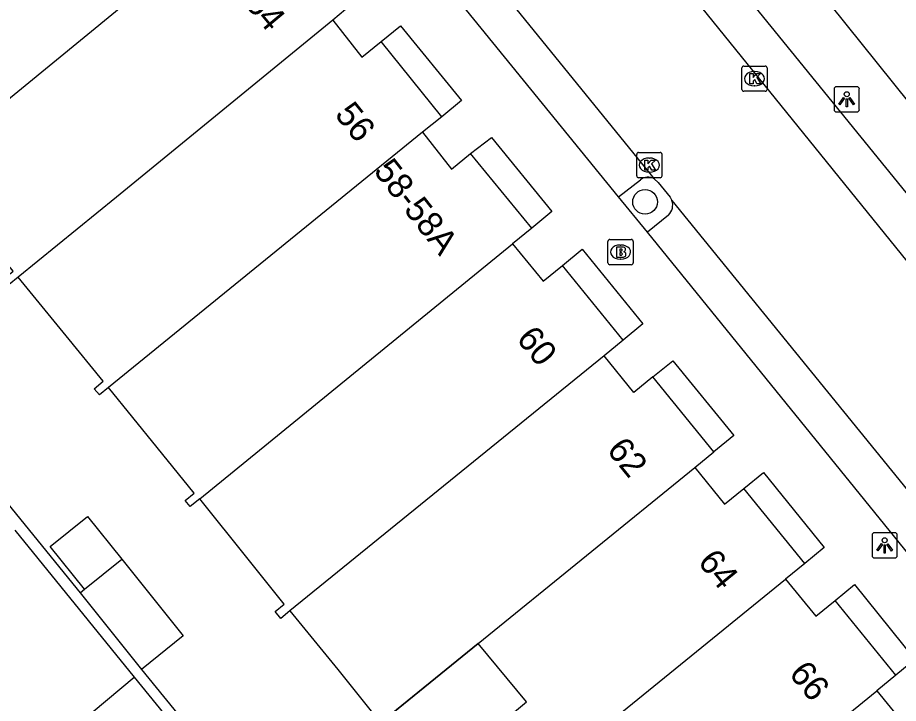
# Model space of a CAD drawing. Extents: x 161772 to 163123, y 383092 to 383917.
# Drawn here: x 162185.56 to 162220.42, y 383232.32 to 383259.47 of the extents above; entities that cross this region are included whole.
import ezdxf

# ---------------------------------------------------------------- set-up
doc = ezdxf.new("R2010")
doc.units = 0
for name, color, linetype in [('IMGEO_Boom', 7, 'Continuous'), ('IMGEO_Brandkraan', 7, 'Continuous'), ('IMGEO_Groenvoorziening', 7, 'Continuous'), ('IMGEO_Kolk', 7, 'Continuous'), ('IMGEO_Lichtpunt', 7, 'Continuous'), ('IMGEO_Pand', 7, 'Continuous'), ('IMGEO_Pand_nummerreeks', 7, 'Continuous'), ('IMGEO_Pand_overbouw', 7, 'Continuous'), ('IMGEO_Parkeervlak_open', 7, 'Continuous'), ('IMGEO_Rijbaan_lokaal_open', 7, 'Continuous'), ('IMGEO_Voetpad_open', 7, 'Continuous')]:
    doc.layers.add(name, color=color, linetype=linetype)

msp = doc.modelspace()

# ---------------------------------------------------------------- linework, layer by layer
at = {"layer": 'IMGEO_Boom'}
msp.add_circle((162210.392, 383252.172), 0.489, dxfattribs=at)
at = {"layer": 'IMGEO_Brandkraan'}
for p, q in [((162208.919, 383249.757), (162208.919, 383250.609)), ((162208.994, 383250.683), (162209.846, 383250.683)), ((162209.92, 383250.609), (162209.92, 383249.757)), ((162209.407, 383250.463), (162209.432, 383250.463)), ((162209.43, 383249.903), (162209.405, 383249.903)), ((162209.846, 383249.683), (162208.994, 383249.683))]:
    msp.add_line(p, q, dxfattribs=at)
for points in [[(162208.919, 383249.757), (162208.919, 383250.609)], [(162208.994, 383250.683), (162209.846, 383250.683)], [(162209.92, 383250.609), (162209.92, 383249.757)], [(162209.267, 383250.383), (162209.267, 383249.983), (162209.48, 383249.983)], [(162209.498, 383250.383), (162209.267, 383250.383)], [(162209.446, 383250.302), (162209.392, 383250.302), (162209.392, 383250.226)], [(162209.392, 383250.226), (162209.445, 383250.226)], [(162209.454, 383250.15), (162209.392, 383250.15), (162209.392, 383250.069)], [(162209.392, 383250.069), (162209.454, 383250.069)], [(162209.846, 383249.683), (162208.994, 383249.683)]]:
    msp.add_lwpolyline(points, dxfattribs=at)
for centre, radius, start, end in [((162208.996, 383250.607), 0.0765, 91.552, 178.448), ((162208.996, 383250.607), 0.0765, 91.552, 178.448), ((162209.844, 383250.607), 0.0765, 1.552, 88.448), ((162209.844, 383250.607), 0.0765, 1.552, 88.448), ((162209.447, 383250.264), 0.0379, 267.8285, 90.9355), ((162209.502, 383250.238), 0.145, 59.4692, 91.5367), ((162209.527, 383250.285), 0.0922, 285.5137, 58.1501), ((162209.532, 383250.093), 0.105, 301.3115, 78.989), ((162209.455, 383250.109), 0.0404, 269.8759, 90.5077), ((162209.486, 383250.234), 0.251, 268.6676, 293.5347), ((162208.996, 383249.759), 0.0765, 181.552, 268.448), ((162208.996, 383249.759), 0.0765, 181.552, 268.448), ((162209.844, 383249.759), 0.0765, 271.552, 358.448), ((162209.844, 383249.759), 0.0765, 271.552, 358.448)]:
    msp.add_arc(centre, radius, start, end, dxfattribs=at)
for centre, major_axis, ratio, start_param, end_param in [((162209.406, 383250.183), (-0.387, 0.002), 0.722429, 4.712389, 7.853982), ((162209.431, 383250.183), (-0.39, 0.002), 0.717154, 1.570796, 4.712389)]:
    msp.add_ellipse(centre, major_axis=major_axis, ratio=ratio, start_param=start_param, end_param=end_param, dxfattribs=at)
at = {"layer": 'IMGEO_Groenvoorziening'}
for points in [[(162173.428, 383254.661), (162188.03, 383236.697)], [(162190.459, 383233.659), (162204.929, 383215.895)]]:
    msp.add_lwpolyline(points, dxfattribs=at)
at = {"layer": 'IMGEO_Kolk'}
for p, q in [((162214.296, 383257.552), (162215.148, 383257.552)), ((162214.221, 383256.626), (162214.221, 383257.478)), ((162214.709, 383257.332), (162214.734, 383257.332)), ((162215.222, 383257.478), (162215.222, 383256.626)), ((162215.148, 383256.552), (162214.296, 383256.552)), ((162214.732, 383256.772), (162214.707, 383256.772)), ((162210.06, 383253.202), (162210.06, 383254.054)), ((162210.135, 383254.128), (162210.987, 383254.128)), ((162211.061, 383254.054), (162211.061, 383253.202)), ((162210.548, 383253.908), (162210.573, 383253.908)), ((162210.571, 383253.348), (162210.546, 383253.348)), ((162210.987, 383253.128), (162210.135, 383253.128))]:
    msp.add_line(p, q, dxfattribs=at)
for points in [[(162214.296, 383257.552), (162215.148, 383257.552)], [(162214.221, 383256.626), (162214.221, 383257.478)], [(162214.542, 383257.252), (162214.665, 383257.252), (162214.665, 383257.101), (162214.795, 383257.252), (162214.959, 383257.252), (162214.813, 383257.101), (162214.966, 383256.852), (162214.814, 383256.852), (162214.729, 383257.016), (162214.665, 383256.949), (162214.665, 383256.852), (162214.542, 383256.852), (162214.542, 383257.252)], [(162215.222, 383257.478), (162215.222, 383256.626)], [(162215.148, 383256.552), (162214.296, 383256.552)], [(162210.06, 383253.202), (162210.06, 383254.054)], [(162210.135, 383254.128), (162210.987, 383254.128)], [(162211.061, 383254.054), (162211.061, 383253.202)], [(162210.381, 383253.828), (162210.504, 383253.828), (162210.504, 383253.677), (162210.634, 383253.828), (162210.798, 383253.828), (162210.652, 383253.677), (162210.805, 383253.428), (162210.653, 383253.428), (162210.568, 383253.592), (162210.504, 383253.525), (162210.504, 383253.428), (162210.381, 383253.428), (162210.381, 383253.828)], [(162210.987, 383253.128), (162210.135, 383253.128)]]:
    msp.add_lwpolyline(points, dxfattribs=at)
for centre, start, end in [((162214.298, 383257.476), 91.552, 178.448), ((162214.298, 383257.476), 91.552, 178.448), ((162215.146, 383257.476), 1.552, 88.448), ((162215.146, 383257.476), 1.552, 88.448), ((162214.298, 383256.628), 181.552, 268.448), ((162214.298, 383256.628), 181.552, 268.448), ((162215.146, 383256.628), 271.552, 358.448), ((162215.146, 383256.628), 271.552, 358.448), ((162210.137, 383254.052), 91.552, 178.448), ((162210.137, 383254.052), 91.552, 178.448), ((162210.985, 383254.052), 1.552, 88.448), ((162210.985, 383254.052), 1.552, 88.448), ((162210.137, 383253.204), 181.552, 268.448), ((162210.137, 383253.204), 181.552, 268.448), ((162210.985, 383253.204), 271.552, 358.448), ((162210.985, 383253.204), 271.552, 358.448)]:
    msp.add_arc(centre, 0.0765, start, end, dxfattribs=at)
for centre, major_axis, ratio, start_param, end_param in [((162214.708, 383257.052), (-0.387, 0.002), 0.722429, 4.712389, 7.853982), ((162214.733, 383257.052), (-0.39, 0.002), 0.717154, 1.570796, 4.712389), ((162210.547, 383253.628), (-0.387, 0.002), 0.722429, 4.712389, 7.853982), ((162210.572, 383253.628), (-0.39, 0.002), 0.717154, 1.570796, 4.712389)]:
    msp.add_ellipse(centre, major_axis=major_axis, ratio=ratio, start_param=start_param, end_param=end_param, dxfattribs=at)
at = {"layer": 'IMGEO_Lichtpunt'}
for p, q in [((162217.874, 383256.638), (162217.874, 383255.831)), ((162217.874, 383256.638), (162217.874, 383255.831)), ((162218.776, 383256.733), (162217.968, 383256.733)), ((162218.776, 383256.733), (162217.968, 383256.733)), ((162218.87, 383255.831), (162218.87, 383256.638)), ((162218.87, 383255.831), (162218.87, 383256.638)), ((162217.968, 383255.737), (162218.776, 383255.737)), ((162217.968, 383255.737), (162218.776, 383255.737)), ((162220.276, 383239.072), (162219.468, 383239.072)), ((162220.276, 383239.072), (162219.468, 383239.072)), ((162219.374, 383238.977), (162219.374, 383238.17)), ((162219.374, 383238.977), (162219.374, 383238.17)), ((162220.37, 383238.17), (162220.37, 383238.977)), ((162220.37, 383238.17), (162220.37, 383238.977)), ((162219.468, 383238.076), (162220.276, 383238.076)), ((162219.468, 383238.076), (162220.276, 383238.076))]:
    msp.add_line(p, q, dxfattribs=at)
for points in [[(162218.248, 383256.302), (162218.287, 383256.274), (162218.099, 383256.012), (162218.061, 383256.039), (162218.248, 383256.302)], [(162218.35, 383256.254), (162218.397, 383256.254), (162218.397, 383255.932), (162218.35, 383255.932), (162218.35, 383256.254)], [(162218.46, 383256.274), (162218.498, 383256.301), (162218.685, 383256.039), (162218.646, 383256.011), (162218.46, 383256.274)], [(162219.748, 383238.641), (162219.787, 383238.613), (162219.599, 383238.351), (162219.561, 383238.378), (162219.748, 383238.641)], [(162219.85, 383238.593), (162219.897, 383238.593), (162219.897, 383238.271), (162219.85, 383238.271), (162219.85, 383238.593)], [(162219.96, 383238.613), (162219.998, 383238.64), (162220.185, 383238.378), (162220.146, 383238.35), (162219.96, 383238.613)]]:
    msp.add_lwpolyline(points, dxfattribs=at)
for centre in [(162218.373, 383256.436), (162219.873, 383238.775)]:
    msp.add_circle(centre, 0.0994, dxfattribs=at)
for centre, start, end in [((162217.968, 383256.638), 90, 180), ((162217.968, 383256.638), 90, 180), ((162218.776, 383256.638), 0, 90), ((162218.776, 383256.638), 0, 90), ((162217.968, 383255.831), 180, 270), ((162217.968, 383255.831), 180, 270), ((162218.776, 383255.831), 270, 0), ((162218.776, 383255.831), 270, 360), ((162219.468, 383238.977), 90, 180), ((162219.468, 383238.977), 90, 180), ((162220.276, 383238.977), 0, 90), ((162220.276, 383238.977), 0, 90), ((162219.468, 383238.17), 180, 270), ((162219.468, 383238.17), 180, 270), ((162220.276, 383238.17), 270, 0), ((162220.276, 383238.17), 270, 360)]:
    msp.add_arc(centre, 0.0946, start, end, dxfattribs=at)
at = {"layer": 'IMGEO_Pand'}
for points in [[(162181.976, 383253.618), (162194.393, 383263.783)], [(162198.791, 383259.998), (162198.038, 383259.371)], [(162198.038, 383259.371), (162189.475, 383252.365), (162185.585, 383249.193)], [(162198.038, 383259.371), (162199.188, 383257.905), (162199.952, 383258.519)], [(162202.344, 383255.544), (162199.952, 383258.519)], [(162202.344, 383255.544), (162201.58, 383254.93)], [(162201.58, 383254.93), (162189.157, 383244.825)], [(162201.58, 383254.93), (162202.731, 383253.463), (162203.489, 383254.083)], [(162205.905, 383251.131), (162203.489, 383254.083)], [(162185.585, 383249.193), (162185.228, 383248.902), (162185.032, 383249.142), (162185.389, 383249.433), (162183.872, 383251.293), (162181.976, 383253.618)], [(162205.905, 383251.131), (162205.146, 383250.51)], [(162192.773, 383240.419), (162205.146, 383250.51)], [(162205.146, 383250.51), (162206.363, 383249.032), (162207.123, 383249.651)], [(162209.53, 383246.696), (162207.123, 383249.651)], [(162189.157, 383244.825), (162188.796, 383244.532), (162188.595, 383244.774), (162188.948, 383245.068), (162187.481, 383246.868), (162185.585, 383249.193)], [(162209.53, 383246.696), (162208.771, 383246.077)], [(162208.771, 383246.077), (162196.337, 383235.979)], [(162210.702, 383245.245), (162209.942, 383244.626), (162208.771, 383246.077)], [(162213.117, 383242.274), (162210.702, 383245.245)], [(162192.773, 383240.419), (162192.383, 383240.107), (162192.192, 383240.352), (162192.548, 383240.644), (162191.083, 383242.453), (162189.157, 383244.825)], [(162212.357, 383241.656), (162213.117, 383242.274)], [(162203.785, 383234.688), (162212.357, 383241.656)], [(162212.357, 383241.656), (162213.541, 383240.2), (162214.301, 383240.819)], [(162216.714, 383237.853), (162214.301, 383240.819)], [(162196.337, 383235.979), (162195.976, 383235.684), (162195.754, 383235.956), (162196.107, 383236.243), (162194.681, 383238.032), (162192.773, 383240.419)], [(162188.203, 383236.836), (162186.847, 383238.532), (162188.329, 383239.717), (162189.689, 383238.023)], [(162188.203, 383236.836), (162189.689, 383238.023)], [(162189.689, 383238.023), (162192.117, 383234.985), (162190.459, 383233.659)], [(162216.714, 383237.853), (162215.953, 383237.235)], [(162206.101, 383229.233), (162207.43, 383230.312), (162215.953, 383237.235)], [(162215.953, 383237.235), (162217.151, 383235.77), (162217.911, 383236.39)], [(162188.03, 383236.697), (162188.203, 383236.836)], [(162188.03, 383236.697), (162190.459, 383233.659)], [(162220.316, 383233.439), (162217.911, 383236.39)], [(162196.337, 383235.979), (162198.234, 383233.655), (162199.707, 383231.811), (162199.354, 383231.524), (162199.571, 383231.257), (162203.785, 383234.688)], [(162206.101, 383229.233), (162203.162, 383226.845), (162202.955, 383227.092), (162203.308, 383227.379), (162201.855, 383229.19), (162205.7, 383232.379), (162203.785, 383234.688)], [(162220.316, 383233.439), (162219.557, 383232.82)], [(162211.044, 383225.866), (162219.557, 383232.82)], [(162219.557, 383232.82), (162220.735, 383231.373), (162221.494, 383231.992)]]:
    msp.add_lwpolyline(points, dxfattribs=at)
at = {"layer": 'IMGEO_Pand_overbouw'}
msp.add_lwpolyline([(162205.7, 383232.379), (162203.785, 383234.688), (162199.922, 383231.542), (162201.855, 383229.19)], close=True, dxfattribs=at)
at = {"layer": 'IMGEO_Parkeervlak_open'}
for points in [[(162209.342, 383252.374), (162210.209, 383253.049)], [(162211.316, 383251.653), (162210.482, 383250.975)], [(162185.448, 383239.173), (162190.168, 383233.361)]]:
    msp.add_lwpolyline(points, dxfattribs=at)
for centre, radius, start, end in [((162210.51, 383252.671), 0.484, 60.3214, 128.557), ((162210.955, 383252.041), 0.53, 312.9358, 20.6388)]:
    msp.add_arc(centre, radius, start, end, dxfattribs=at)
at = {"layer": 'IMGEO_Rijbaan_lokaal_open'}
for points in [[(162195.372, 383272.031), (162210.75, 383253.091)], [(162227.262, 383241.79), (162208.372, 383265.153)], [(162210.75, 383253.091), (162210.911, 383252.943), (162211.378, 383252.361), (162211.451, 383252.228)], [(162211.451, 383252.228), (162224.409, 383236.301)]]:
    msp.add_lwpolyline(points, dxfattribs=at)
at = {"layer": 'IMGEO_Voetpad_open'}
for points in [[(162233.154, 383245.306), (162230.913, 383243.565), (162214.58, 383263.922), (162193.043, 383290.448), (162191.59, 383292.229), (162190.698, 383293.319)], [(162209.342, 383252.374), (162194.417, 383270.712)], [(162208.938, 383265.167), (162209.855, 383265.916), (162227.198, 383244.566)], [(162199.952, 383258.519), (162200.707, 383259.139), (162203.127, 383256.188), (162202.344, 383255.544)], [(162203.489, 383254.083), (162204.316, 383254.726), (162206.699, 383251.789), (162205.905, 383251.131)], [(162210.482, 383250.975), (162209.342, 383252.374)], [(162222.03, 383236.729), (162210.482, 383250.975)], [(162207.123, 383249.651), (162207.902, 383250.305), (162210.305, 383247.34), (162209.53, 383246.696)], [(162210.702, 383245.245), (162211.488, 383245.875), (162213.905, 383242.922), (162213.117, 383242.274)], [(162214.301, 383240.819), (162215.073, 383241.454), (162217.481, 383238.49), (162216.714, 383237.853)], [(162217.911, 383236.39), (162218.677, 383237.028), (162221.061, 383234.05), (162220.316, 383233.439)], [(162186.28, 383230.099), (162190.168, 383233.361)], [(162190.168, 383233.361), (162192.66, 383230.289)]]:
    msp.add_lwpolyline(points, dxfattribs=at)

# ---------------------------------------------------------------- texts
at = {"layer": 'IMGEO_Pand_nummerreeks'}
for s, rotation, p in [('54', 309.8052, (162194.517, 383260.003)), ('56', 308.7948, (162198.075, 383255.618)), ('58-58A', 308.1187, (162199.616, 383253.384)), ('60', 309.1597, (162205.265, 383246.738)), ('62', 309.1099, (162208.841, 383242.334)), ('64', 309.1271, (162212.443, 383237.905)), ('66', 309.1901, (162216.051, 383233.48))]:
    msp.add_text(s, height=1, rotation=rotation, dxfattribs=at).set_placement(p)

doc.saveas('drawing.dxf')
